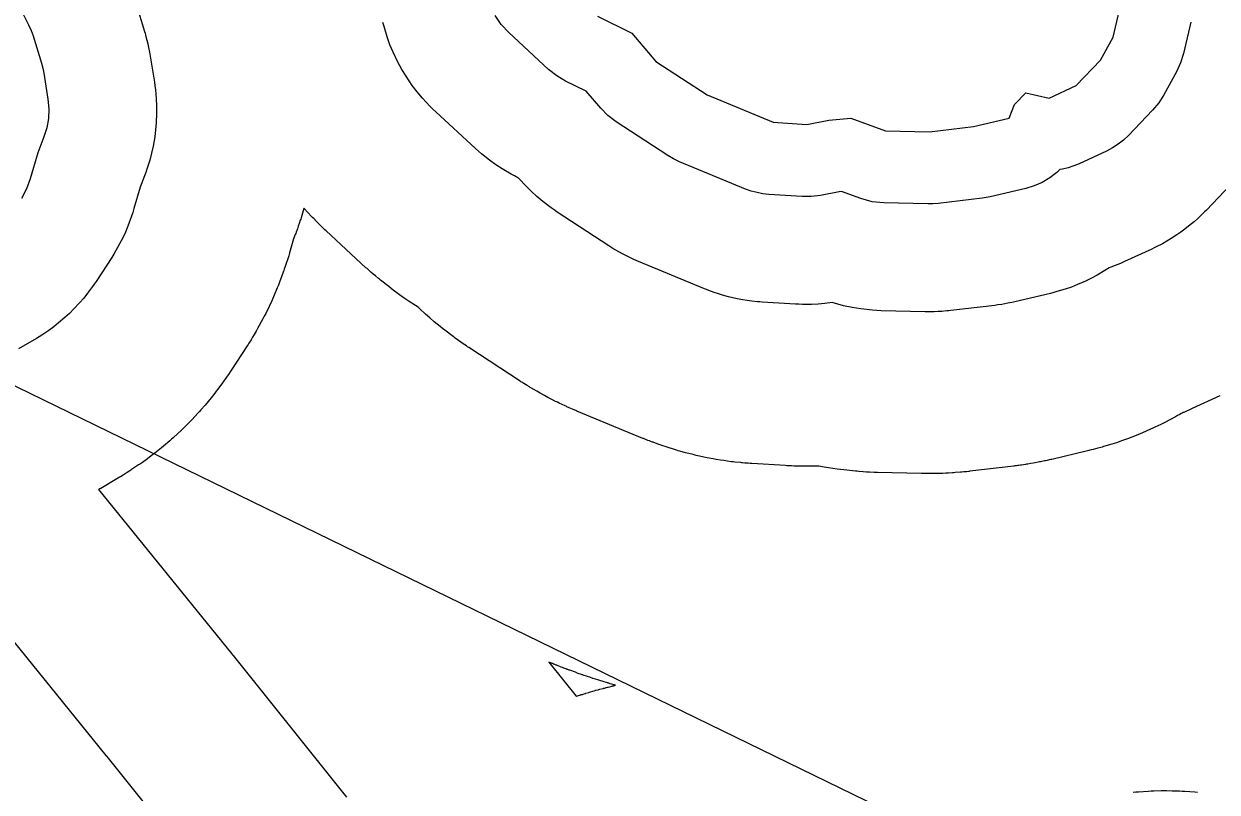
# Model space of a CAD drawing. Extents: x 1950930 to 2061844, y 904556 to 1017002.
# Drawn here: x 1965577 to 1966816, y 992582 to 993380 of the extents above; entities that cross this region are included whole.
import ezdxf

# ---------------------------------------------------------------- set-up
doc = ezdxf.new("R2010")
doc.units = 0
for name, color, linetype in [('Exist Hydrographic Buffer Line', 7, 'Continuous'), ('Exist Hydrographic Lake Shore', 7, 'Continuous'), ('Exist Utilities Electrical Transmission Line', 7, 'Continuous')]:
    doc.layers.add(name, color=color, linetype=linetype)

msp = doc.modelspace()

# ---------------------------------------------------------------- linework, layer by layer
at = {"layer": 'Exist Hydrographic Buffer Line'}
for points in [[(1965568.7, 993405), (1965581.8, 993378.9), (1965584.3, 993373.2), (1965586.4, 993367.4), (1965595.1, 993339), (1965596.5, 993334), (1965597.5, 993328.8), (1965601.8, 993301.6), (1965602.7, 993291.7), (1965602.4, 993281.8), (1965600.7, 993272), (1965597.7, 993262.6), (1965591.3, 993246.2), (1965583.5, 993219), (1965579.7, 993208.5), (1965574.3, 993198.6)], [(1965693.4, 993400.3), (1965702.2, 993372), (1965702.7, 993370.1), (1965703.2, 993368.2), (1965704.6, 993363.1), (1965705.6, 993359.3), (1965706.4, 993355.5), (1965707.4, 993350.4), (1965707.7, 993348.5), (1965708.1, 993346.5), (1965712.4, 993319.3), (1965713, 993315.6), (1965713.4, 993311.9), (1965714.3, 993302.1), (1965714.7, 993294.7), (1965714.7, 993287.2), (1965714.3, 993277.3), (1965713.7, 993270), (1965712.7, 993262.6), (1965711, 993252.8), (1965709.5, 993245.6), (1965707.5, 993238.5), (1965704.5, 993229), (1965703.4, 993225.5), (1965702.1, 993222), (1965697.6, 993210.5), (1965691.2, 993188.3), (1965690, 993184.2), (1965688.6, 993180.3), (1965684.8, 993169.8), (1965681.6, 993162), (1965677.8, 993154.5), (1965672.4, 993144.7), (1965670.3, 993141), (1965668.1, 993137.5), (1965651.8, 993112.4), (1965650, 993109.7), (1965648.1, 993107.1), (1965642.9, 993100.2), (1965639, 993095.1), (1965634.7, 993090.2), (1965628.8, 993083.9), (1965624.3, 993079.3), (1965619.5, 993075), (1965612.9, 993069.4), (1965607.9, 993065.3), (1965602.6, 993061.6), (1965595.4, 993056.8), (1965592.7, 993055), (1965589.9, 993053.4), (1965571.4, 993042.5)], [(1966788.9, 993381.7), (1966781.3, 993349), (1966778.3, 993339.4), (1966774.1, 993330.2), (1966761, 993306.2), (1966755.7, 993297.8), (1966749.3, 993290.2), (1966724.3, 993264), (1966719.2, 993259.2), (1966713.7, 993254.9), (1966707.8, 993251.1), (1966701.6, 993247.8), (1966673.2, 993234.7), (1966667.6, 993232.4), (1966661.7, 993230.5), (1966655.7, 993229.1), (1966652.9, 993228.7), (1966649.7, 993225.6), (1966642.5, 993220), (1966634.7, 993215.4), (1966626.3, 993211.7), (1966617.6, 993209.1), (1966580.5, 993200.4), (1966576.4, 993199.5), (1966572.2, 993198.9), (1966526.5, 993193.5), (1966521.1, 993193), (1966515.8, 993193), (1966470, 993194.1), (1966457.9, 993195.3), (1966446.2, 993198.6), (1966426.1, 993205.8), (1966423.6, 993205.6), (1966404.2, 993201.9), (1966394.8, 993200.7), (1966385.4, 993200.7), (1966350.6, 993202.9), (1966344.4, 993203.5), (1966338.4, 993204.7), (1966332.4, 993206.3), (1966326.6, 993208.4), (1966258, 993236.8), (1966251.6, 993239.8), (1966245.6, 993243.3), (1966192.2, 993278.2), (1966183.6, 993284.7), (1966176.1, 993292.4), (1966161.1, 993310), (1966139.6, 993320.6), (1966130.3, 993326), (1966121.9, 993332.7), (1966080.5, 993370.9), (1966072.8, 993379.2), (1966066.4, 993388.6)], [(1966830.2, 993212.7), (1966805.2, 993186.6), (1966803.3, 993184.7), (1966801.5, 993182.9), (1966796.4, 993178), (1966792.5, 993174.5), (1966788.5, 993171.2), (1966782.9, 993166.8), (1966778.8, 993163.7), (1966774.4, 993160.8), (1966768.5, 993157), (1966764.1, 993154.2), (1966759.5, 993151.7), (1966753.2, 993148.5), (1966750.9, 993147.3), (1966748.5, 993146.1), (1966720.2, 993133.1), (1966718.1, 993132.1), (1966716, 993131.2), (1966710.3, 993128.9), (1966706, 993127.2), (1966704.1, 993126.5), (1966699.6, 993123.7), (1966691.8, 993119.1), (1966685.8, 993115.8), (1966679.7, 993112.8), (1966671.3, 993109.2), (1966665, 993106.6), (1966658.6, 993104.5), (1966649.8, 993101.9), (1966646.6, 993100.9), (1966643.3, 993100.1), (1966606.2, 993091.4), (1966604.7, 993091), (1966603.1, 993090.7), (1966599, 993089.8), (1966595.9, 993089.2), (1966592.8, 993088.7), (1966588.6, 993088.1), (1966587, 993087.9), (1966585.5, 993087.7), (1966539.7, 993082.3), (1966537.7, 993082), (1966535.7, 993081.9), (1966530.4, 993081.4), (1966526.4, 993081.2), (1966522.5, 993081), (1966517.1, 993081), (1966515.1, 993081), (1966513.1, 993081), (1966467.4, 993082.1), (1966462.8, 993082.3), (1966458.3, 993082.7), (1966446.2, 993083.9), (1966437.2, 993085.3), (1966428.3, 993087.3), (1966416.6, 993090.5), (1966416.5, 993090.6), (1966408.9, 993089.6), (1966401.9, 993088.9), (1966394.9, 993088.7), (1966385.5, 993088.7), (1966382, 993088.8), (1966378.4, 993088.9), (1966343.6, 993091.1), (1966341.3, 993091.3), (1966339, 993091.5), (1966332.9, 993092.1), (1966328.3, 993092.7), (1966323.7, 993093.5), (1966317.7, 993094.6), (1966313.2, 993095.6), (1966308.7, 993096.7), (1966302.7, 993098.3), (1966298.3, 993099.6), (1966294, 993101.1), (1966288.2, 993103.2), (1966286, 993104.1), (1966283.9, 993104.9), (1966215.2, 993133.3), (1966212.8, 993134.3), (1966210.4, 993135.4), (1966204.1, 993138.4), (1966199.4, 993140.7), (1966194.8, 993143.2), (1966188.8, 993146.8), (1966186.5, 993148.2), (1966184.3, 993149.6), (1966130.9, 993184.5), (1966127.6, 993186.7), (1966124.4, 993189.1), (1966115.8, 993195.6), (1966109.6, 993200.7), (1966103.8, 993206.2), (1966096.3, 993213.9), (1966093.5, 993216.8), (1966090.8, 993219.8), (1966090.1, 993220.1), (1966086.6, 993222), (1966083.1, 993223.9), (1966073.8, 993229.4), (1966067, 993233.7), (1966060.5, 993238.4), (1966052.1, 993245.1), (1966049, 993247.7), (1966046, 993250.4), (1966004.6, 993288.5), (1966001.6, 993291.5), (1965998.6, 993294.5), (1965990.8, 993302.8), (1965985.3, 993309.3), (1965980.2, 993316.1), (1965973.8, 993325.5), (1965969.3, 993332.7), (1965965.3, 993340.3), (1965960.4, 993350.5), (1965957, 993358.3), (1965954.3, 993366.4), (1965951, 993377.3), (1965949.8, 993381.4)], [(1966819, 992993.6), (1966790.6, 992980.5), (1966789.9, 992980.2), (1966789.1, 992979.8), (1966787, 992978.9), (1966785.4, 992978.2), (1966783.8, 992977.5), (1966781.7, 992976.6), (1966780.9, 992976.3), (1966780.1, 992975.9), (1966779.1, 992975.5), (1966777.5, 992974.5), (1966775.2, 992973.3), (1966773, 992972), (1966767.1, 992968.7), (1966762.6, 992966.3), (1966758, 992964.1), (1966751.8, 992961.1), (1966749.5, 992960.1), (1966747.2, 992959), (1966738.8, 992955.3), (1966736.5, 992954.3), (1966734.1, 992953.4), (1966727.8, 992950.8), (1966723.1, 992949), (1966718.2, 992947.3), (1966711.8, 992945.1), (1966709.4, 992944.3), (1966706.9, 992943.6), (1966698.2, 992941), (1966697, 992940.6), (1966695.7, 992940.2), (1966692.5, 992939.3), (1966690, 992938.6), (1966687.5, 992938), (1966684.2, 992937.2), (1966683, 992936.9), (1966681.8, 992936.6), (1966644.7, 992927.8), (1966644.1, 992927.7), (1966643.6, 992927.6), (1966642, 992927.2), (1966640.9, 992927), (1966639.7, 992926.7), (1966638.2, 992926.4), (1966637.6, 992926.3), (1966637, 992926.1), (1966632.9, 992925.3), (1966631.7, 992925.1), (1966630.6, 992924.8), (1966627.5, 992924.2), (1966625.1, 992923.8), (1966622.8, 992923.4), (1966619.7, 992922.9), (1966618.5, 992922.7), (1966617.3, 992922.5), (1966613.2, 992921.9), (1966612.6, 992921.8), (1966612, 992921.8), (1966610.4, 992921.5), (1966609.3, 992921.4), (1966608.1, 992921.2), (1966606.5, 992921), (1966605.9, 992921), (1966605.3, 992920.9), (1966559.6, 992915.4), (1966558.8, 992915.3), (1966558.1, 992915.3), (1966556.1, 992915), (1966554.6, 992914.9), (1966553.1, 992914.7), (1966551.2, 992914.6), (1966550.4, 992914.5), (1966549.7, 992914.4), (1966544.3, 992914), (1966542.9, 992913.9), (1966541.4, 992913.8), (1966537.4, 992913.5), (1966534.4, 992913.3), (1966531.4, 992913.2), (1966527.4, 992913.1), (1966525.9, 992913.1), (1966524.4, 992913), (1966519.1, 992913), (1966518.4, 992913), (1966517.6, 992913), (1966515.6, 992913), (1966514.1, 992913), (1966512.6, 992913), (1966510.6, 992913), (1966509.9, 992913), (1966509.1, 992913), (1966463.4, 992914.1), (1966461.7, 992914.2), (1966460, 992914.2), (1966455.4, 992914.4), (1966452, 992914.6), (1966448.6, 992914.9), (1966444.1, 992915.3), (1966442.4, 992915.4), (1966440.7, 992915.6), (1966428.6, 992916.9), (1966425.2, 992917.3), (1966421.8, 992917.7), (1966412.8, 992919.1), (1966406, 992920.2), (1966402.7, 992920.9), (1966400.2, 992920.8), (1966397.5, 992920.7), (1966394.9, 992920.7), (1966385.5, 992920.7), (1966384.2, 992920.7), (1966382.9, 992920.7), (1966379.4, 992920.8), (1966376.7, 992920.9), (1966374.1, 992921), (1966370.6, 992921.1), (1966369.3, 992921.2), (1966368, 992921.3), (1966333.1, 992923.4), (1966332.2, 992923.5), (1966331.4, 992923.6), (1966329.1, 992923.7), (1966327.4, 992923.9), (1966325.6, 992924), (1966323.3, 992924.2), (1966322.5, 992924.3), (1966321.6, 992924.4), (1966315.5, 992925), (1966313.8, 992925.2), (1966312, 992925.4), (1966307.5, 992926), (1966304, 992926.5), (1966300.6, 992927), (1966296.1, 992927.8), (1966294.4, 992928.1), (1966292.7, 992928.4), (1966286.6, 992929.5), (1966284.9, 992929.8), (1966283.2, 992930.2), (1966278.7, 992931.1), (1966275.3, 992931.9), (1966272, 992932.7), (1966267.5, 992933.8), (1966265.8, 992934.2), (1966264.2, 992934.7), (1966258.2, 992936.3), (1966256.6, 992936.8), (1966254.9, 992937.3), (1966250.5, 992938.6), (1966247.2, 992939.6), (1966243.9, 992940.7), (1966239.5, 992942.2), (1966237.9, 992942.8), (1966236.3, 992943.3), (1966230.5, 992945.5), (1966229.7, 992945.8), (1966228.9, 992946.1), (1966226.7, 992946.9), (1966225.1, 992947.5), (1966223.5, 992948.1), (1966221.3, 992949), (1966220.5, 992949.3), (1966219.7, 992949.6), (1966151.1, 992978), (1966150.2, 992978.4), (1966149.3, 992978.7), (1966146.9, 992979.8), (1966145.1, 992980.6), (1966143.3, 992981.4), (1966140.9, 992982.4), (1966140, 992982.9), (1966139.1, 992983.3), (1966132.8, 992986.2), (1966131, 992987.1), (1966129.2, 992988), (1966124.5, 992990.3), (1966121, 992992.1), (1966117.6, 992994), (1966113, 992996.5), (1966111.3, 992997.5), (1966109.6, 992998.5), (1966103.5, 993002), (1966102.7, 993002.5), (1966101.9, 993003), (1966099.6, 993004.4), (1966097.9, 993005.4), (1966096.3, 993006.5), (1966094.1, 993007.9), (1966093.2, 993008.4), (1966092.4, 993008.9), (1966039, 993043.8), (1966037.8, 993044.6), (1966036.5, 993045.5), (1966033.2, 993047.7), (1966030.7, 993049.5), (1966028.3, 993051.2), (1966025, 993053.6), (1966023.8, 993054.5), (1966022.6, 993055.4), (1966014.1, 993061.9), (1966011.7, 993063.7), (1966009.4, 993065.6), (1966003.1, 993070.7), (1965998.6, 993074.6), (1965994.1, 993078.7), (1965988.3, 993084.2), (1965986.8, 993085.6), (1965986.3, 993085.9), (1965983.8, 993087.5), (1965977, 993091.8), (1965972, 993095.1), (1965967.1, 993098.6), (1965960.6, 993103.4), (1965958.2, 993105.2), (1965955.8, 993107.1), (1965947.4, 993113.8), (1965946.2, 993114.7), (1965945.1, 993115.7), (1965942, 993118.2), (1965939.7, 993120.2), (1965937.4, 993122.1), (1965934.4, 993124.8), (1965933.3, 993125.8), (1965932.2, 993126.8), (1965890.8, 993165), (1965889.6, 993166.1), (1965888.4, 993167.2), (1965885.4, 993170.1), (1965883.1, 993172.3), (1965880.8, 993174.6), (1965877.9, 993177.7), (1965876.8, 993178.8), (1965875.7, 993180), (1965867.9, 993188.3), (1965867.9, 993188.4), (1965867.8, 993188.1), (1965864.8, 993178.6), (1965864.4, 993177.3), (1965863.9, 993176), (1965862.8, 993172.5), (1965861.9, 993169.8), (1965860.9, 993167.2), (1965859.6, 993163.7), (1965859.2, 993162.4), (1965858.7, 993161.1), (1965857, 993156.8), (1965852.8, 993142.1), (1965852.4, 993140.6), (1965851.9, 993139.1), (1965850.7, 993135.1), (1965849.7, 993132.1), (1965848.7, 993129.1), (1965847.3, 993125.2), (1965846.8, 993123.7), (1965846.3, 993122.2), (1965842.4, 993111.7), (1965841.3, 993108.7), (1965840.1, 993105.8), (1965836.9, 993098.1), (1965834.4, 993092.3), (1965831.7, 993086.6), (1965828, 993079.1), (1965826.5, 993076.3), (1965825, 993073.6), (1965819.6, 993063.7), (1965818.9, 993062.4), (1965818.1, 993061), (1965816, 993057.4), (1965814.4, 993054.7), (1965812.8, 993052), (1965810.5, 993048.4), (1965809.7, 993047.1), (1965808.8, 993045.8), (1965792.5, 993020.7), (1965791.8, 993019.7), (1965791.2, 993018.7), (1965789.4, 993016), (1965788, 993014), (1965786.6, 993012), (1965784.7, 993009.4), (1965784, 993008.4), (1965783.3, 993007.4), (1965778.2, 993000.5), (1965776.7, 992998.5), (1965775.2, 992996.6), (1965771.3, 992991.5), (1965768.2, 992987.8), (1965765.1, 992984.1), (1965760.8, 992979.2), (1965759.2, 992977.4), (1965757.6, 992975.6), (1965751.7, 992969.3), (1965750, 992967.6), (1965748.3, 992965.8), (1965743.8, 992961.2), (1965740.3, 992957.8), (1965736.8, 992954.6), (1965732, 992950.2), (1965730.2, 992948.6), (1965728.3, 992947), (1965721.8, 992941.4), (1965719.9, 992939.9), (1965718, 992938.4), (1965713, 992934.3), (1965709.2, 992931.3), (1965705.3, 992928.5), (1965700, 992924.7), (1965698, 992923.3), (1965696, 992922), (1965688.8, 992917.2), (1965687.8, 992916.5), (1965686.8, 992915.8), (1965684.1, 992914.1), (1965682.1, 992912.8), (1965680, 992911.5), (1965677.3, 992909.8), (1965676.2, 992909.2), (1965675.2, 992908.6), (1965656.7, 992897.7), (1965655.7, 992897.1), (1965654.8, 992896.6), (1965654.5, 992896.4), (1965792.6, 992726.2), (1965792.6, 992726.2), (1965792.6, 992726.2), (1965792.7, 992726.1), (1965792.7, 992726), (1965792.8, 992726), (1965792.8, 992725.9), (1965792.8, 992725.9), (1965792.9, 992725.9), (1965793, 992725.6), (1965793.1, 992725.6), (1965793.1, 992725.5), (1965793.3, 992725.4), (1965793.4, 992725.2), (1965793.5, 992725.1), (1965793.6, 992725), (1965793.6, 992724.9), (1965793.7, 992724.9), (1965793.8, 992724.6), (1965793.9, 992724.6), (1965793.9, 992724.6), (1965794, 992724.5), (1965794, 992724.4), (1965794, 992724.4), (1965794.1, 992724.3), (1965794.1, 992724.3), (1965794.2, 992724.3), (1965911.8, 992577.1)], [(1965477.1, 992848.4), (1965662.1, 992620.4), (1965662.2, 992620.3), (1965662.2, 992620.2), (1965662.4, 992620), (1965662.5, 992619.9), (1965662.6, 992619.7), (1965662.8, 992619.5), (1965662.9, 992619.4), (1965662.9, 992619.3), (1965780.6, 992472.2)], [(1966729, 992582.3), (1966731.8, 992582.5), (1966734.7, 992582.7), (1966744.8, 992583.4), (1966747.7, 992583.5), (1966750.6, 992583.6), (1966758.2, 992583.9), (1966763.9, 992583.9), (1966769.6, 992583.8), (1966777.2, 992583.5), (1966780, 992583.4), (1966782.9, 992583.2), (1966793.1, 992582.5), (1966795.9, 992582.2)]]:
    msp.add_lwpolyline(points, dxfattribs=at)
msp.add_lwpolyline([(1966150.5, 992681.8), (1966150.6, 992681.8), (1966150.8, 992681.9), (1966151, 992681.9), (1966155, 992683.2), (1966155.5, 992683.3), (1966155.9, 992683.5), (1966157, 992683.8), (1966157.9, 992684.1), (1966158.7, 992684.3), (1966159.8, 992684.7), (1966160.3, 992684.8), (1966160.7, 992684.9), (1966163.7, 992685.8), (1966164.5, 992686.1), (1966165.4, 992686.3), (1966167.7, 992687), (1966169.4, 992687.5), (1966171.1, 992688), (1966173.4, 992688.6), (1966174.2, 992688.8), (1966175.1, 992689.1), (1966178.1, 992689.9), (1966178.5, 992690), (1966179, 992690.1), (1966180.1, 992690.4), (1966181, 992690.6), (1966181.8, 992690.9), (1966183, 992691.2), (1966183.4, 992691.3), (1966183.8, 992691.4), (1966187.9, 992692.4), (1966188.1, 992692.5), (1966188.4, 992692.5), (1966188.9, 992692.7), (1966189.4, 992692.8), (1966189.8, 992692.9), (1966190.4, 992693), (1966190.6, 992693.1), (1966190.8, 992693.1), (1966191.5, 992693.3), (1966191.4, 992693.3), (1966190.8, 992693.5), (1966190.2, 992693.7), (1966188.5, 992694.1), (1966187.3, 992694.5), (1966186, 992694.9), (1966184.4, 992695.3), (1966183.8, 992695.5), (1966183.1, 992695.7), (1966178.7, 992697), (1966177.5, 992697.4), (1966176.2, 992697.8), (1966172.9, 992698.8), (1966170.5, 992699.6), (1966168, 992700.4), (1966164.7, 992701.5), (1966163.5, 992701.9), (1966162.3, 992702.3), (1966157.9, 992703.8), (1966157.3, 992704), (1966156.7, 992704.2), (1966155, 992704.8), (1966153.8, 992705.2), (1966152.6, 992705.6), (1966151, 992706.2), (1966150.4, 992706.4), (1966149.7, 992706.7), (1966144, 992708.8), (1966143.6, 992708.9), (1966143.3, 992709), (1966142.5, 992709.3), (1966141.9, 992709.5), (1966141.3, 992709.8), (1966140.5, 992710.1), (1966140.2, 992710.2), (1966139.9, 992710.3), (1966137.7, 992711.1), (1966137.1, 992711.3), (1966136.5, 992711.6), (1966134.9, 992712.2), (1966133.7, 992712.6), (1966132.5, 992713.1), (1966130.9, 992713.8), (1966130.3, 992714), (1966129.7, 992714.2), (1966127.6, 992715.1), (1966127.3, 992715.2), (1966127, 992715.3), (1966126.1, 992715.7), (1966125.5, 992715.9), (1966124.9, 992716.1), (1966124.1, 992716.5), (1966123.9, 992716.6), (1966123.6, 992716.7), (1966122.3, 992717.2)], close=True, dxfattribs=at)
at = {"layer": 'Exist Hydrographic Lake Shore'}
msp.add_lwpolyline([(1966172.8, 993387.9), (1966208.2, 993370.4), (1966233.2, 993341), (1966286.6, 993306.1), (1966355.3, 993277.8), (1966390.1, 993275.6), (1966413, 993279.9), (1966435.9, 993282.1), (1966471.8, 993269), (1966517.6, 993267.9), (1966563.3, 993273.4), (1966600.4, 993282.1), (1966605.8, 993296.3), (1966617.8, 993308.3), (1966641.8, 993302.8), (1966670.1, 993315.9), (1966695.2, 993342.1), (1966708.3, 993366.1), (1966715.9, 993398.8)], dxfattribs=at)
at = {"layer": 'Exist Utilities Electrical Transmission Line'}
msp.add_lwpolyline([(1964699.7, 993426.5), (1965026.1, 993267.4), (1967265.9, 992177.2), (1967717.1, 991952.2)], dxfattribs=at)

doc.saveas('drawing.dxf')
